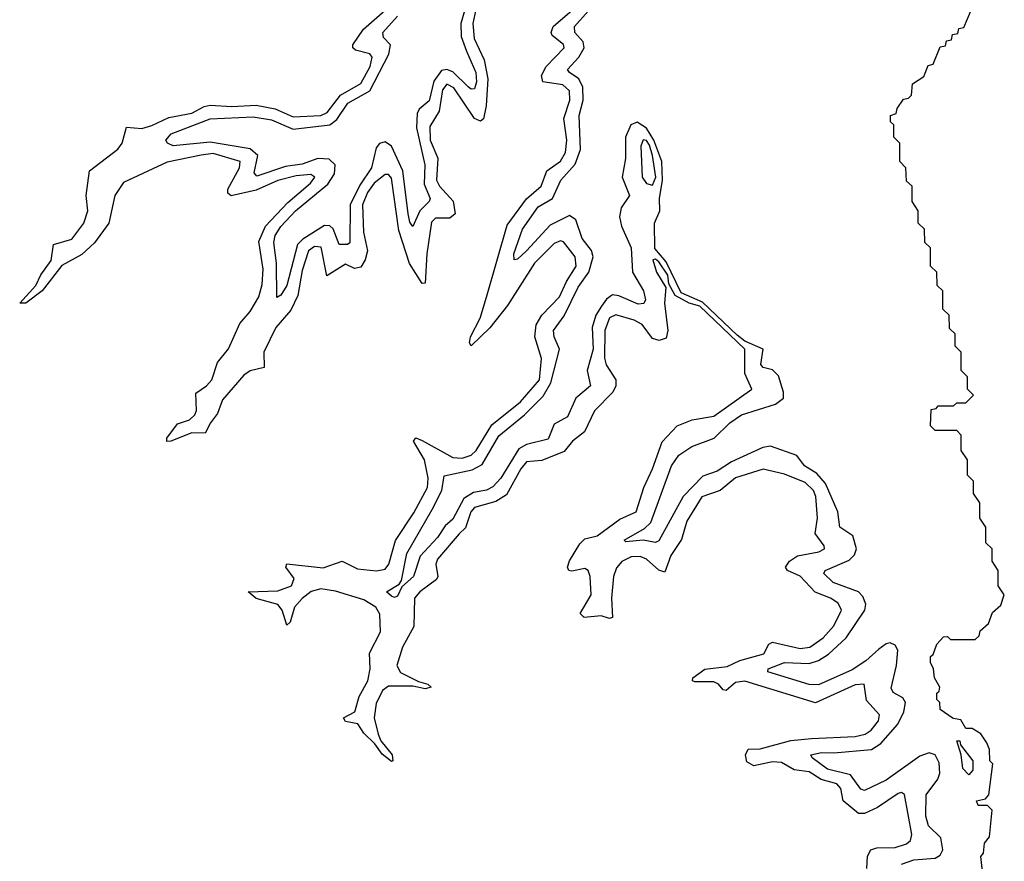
# Model space of a CAD drawing. Extents: x 2494118 to 2687960, y 757339 to 915227.
# Tile 322 of 364: x 2665835 to 2669040, y 865538 to 868277. Entities that reach past the tile are written whole.
import ezdxf

# ---------------------------------------------------------------- set-up
doc = ezdxf.new("R2010")
doc.units = 0

msp = doc.modelspace()

# ---------------------------------------------------------------- linework, layer by layer
at = {"layer": '0CON20XD'}
for points in [[(2667296.9, 868355), (2667271.3, 868265), (2667272.1, 868222.2), (2667289.4, 868175), (2667319.3, 868105), (2667321.8, 868075), (2667315, 868052.2), (2667305, 868050.5), (2667295, 868058.3), (2667245, 868107.2), (2667225, 868114.9), (2667208.4, 868111.6), (2667183.3, 868076.7), (2667167.4, 868012.6), (2667135, 867985.9), (2667128.7, 867971.3), (2667126.9, 867925), (2667153.6, 867805), (2667151.2, 867741.2), (2667171.2, 867695), (2667168.3, 867685), (2667137.1, 867655), (2667115, 867603.8), (2667105, 867617.8), (2667099.3, 867645), (2667082.3, 867785), (2667045.7, 867865.7), (2667025, 867880), (2667005.9, 867874.1), (2666995, 867860), (2666979.7, 867795), (2666941.8, 867738.2), (2666911.1, 867675), (2666909.4, 867550.6), (2666902, 867545), (2666874.9, 867544.9), (2666855, 867596.7), (2666845, 867606.5), (2666827.1, 867607.1), (2666756.9, 867563.1), (2666738.8, 867545), (2666705, 867412.2), (2666685, 867380), (2666672.4, 867372.4), (2666670.4, 867485), (2666661.9, 867551.9), (2666666.7, 867575), (2666685, 867604.1), (2666733.3, 867655), (2666838.3, 867741.7), (2666859.4, 867775), (2666861.5, 867805), (2666842.8, 867822.8), (2666805, 867825.3), (2666755, 867806.8), (2666700.7, 867799.3), (2666607.3, 867767.3), (2666598.7, 867778.7), (2666610.7, 867835), (2666585, 867856.3), (2666455, 867878.8), (2666335, 867866.3), (2666316.5, 867875), (2666310.5, 867885), (2666327.7, 867905), (2666455, 867954.4), (2666595, 867961.2), (2666655, 867951), (2666725, 867920.9), (2666844.8, 867935.2), (2666867.4, 867952.6), (2666902.7, 868005), (2666974.7, 868045.3), (2667036.8, 868165), (2667042.3, 868195), (2667019.2, 868219.2), (2667017.4, 868235), (2667065, 868288.8)], [(2667323, 868325), (2667310.5, 868265), (2667314.2, 868215.8), (2667346.7, 868146.7), (2667358.9, 868085), (2667353.8, 867996.2), (2667345, 867954.6), (2667335, 867946.9), (2667315, 867955.7), (2667247.9, 868055), (2667225, 868067.2), (2667211.2, 868048.8), (2667200.2, 867979.8), (2667170.1, 867929.9), (2667171.6, 867885), (2667196.5, 867826.5), (2667191.3, 867755), (2667201.5, 867735), (2667246.4, 867686.4), (2667252.8, 867645), (2667235, 867631.5), (2667188.7, 867631.3), (2667175, 867618.5), (2667159.9, 867515), (2667155, 867420), (2667145, 867418.6), (2667103.5, 867483.5), (2667069, 867591), (2667045, 867760.9), (2667035, 867772.9), (2667025, 867772.9), (2666989, 867745), (2666966.9, 867715), (2666951, 867675), (2666953.8, 867585), (2666967, 867525), (2666959.7, 867495), (2666945, 867471.1), (2666925, 867467.1), (2666895, 867481.9), (2666835, 867443.8), (2666816.5, 867536.5), (2666795, 867538.7), (2666775.2, 867525), (2666755, 867460.9), (2666740.2, 867379.8), (2666717.9, 867332.1), (2666668.5, 867275), (2666629.5, 867195), (2666631.1, 867145), (2666585, 867134), (2666565, 867120.4), (2666495, 867040.2), (2666479.1, 866995), (2666455.6, 866965), (2666439.1, 866930.9), (2666395, 866932.4), (2666327.3, 866905), (2666314.3, 866904.3), (2666313.6, 866915), (2666348.5, 866961.5), (2666387.3, 866975), (2666405, 866991.3), (2666410, 867005), (2666408.7, 867061.3), (2666443.2, 867085), (2666460.7, 867105), (2666478.6, 867161.4), (2666515, 867206.4), (2666551.7, 867288.3), (2666585, 867327.3), (2666613, 867375), (2666624.6, 867415), (2666628, 867465), (2666613.3, 867555), (2666635.1, 867604.9), (2666707.8, 867682.2), (2666782.1, 867745), (2666795.7, 867765), (2666782.9, 867772.9), (2666735, 867768.9), (2666675, 867753.7), (2666605, 867722.4), (2666523.4, 867703.4), (2666512.1, 867712), (2666512.9, 867725), (2666550.2, 867795), (2666552.6, 867815), (2666465, 867841.5), (2666426.1, 867836.1), (2666315, 867813.8), (2666173.3, 867746.7), (2666144.6, 867705), (2666125.4, 867614.6), (2666078.7, 867551.3), (2666036.8, 867513.2), (2665972.6, 867477.4), (2665908.2, 867395), (2665855, 867354.8), (2665835, 867354.3), (2665887.7, 867412.3), (2665903.4, 867446.6), (2665937, 867493.1), (2665945.4, 867545), (2666005, 867563.2), (2666043.8, 867615), (2666057.1, 867655), (2666051.7, 867705), (2666062.7, 867785), (2666154.9, 867855.1), (2666168.5, 867875), (2666183.1, 867926.9), (2666232.8, 867922.8), (2666265, 867932.2), (2666320.9, 867959.1), (2666395, 867972.8), (2666435, 867994.9), (2666455, 867999.2), (2666525, 867994.2), (2666605, 867998.5), (2666666.6, 867986.6), (2666725, 867961.2), (2666815, 867965.7), (2666835.5, 867975), (2666879, 868031), (2666945, 868069.7), (2666975.9, 868125), (2666982, 868155), (2666975, 868165.9), (2666927.8, 868177.8), (2666919.7, 868185), (2666919.5, 868195), (2666953.9, 868246.1), (2667032.2, 868315)], [(2667007.6, 866342.4), (2666994.8, 866365), (2666955, 866388.6), (2666862.9, 866417.1), (2666815, 866424.4), (2666783.8, 866416.2), (2666755, 866393), (2666729.8, 866365), (2666715, 866316.7), (2666705, 866307.1), (2666689.6, 866355), (2666675, 866373.9), (2666605, 866393.9), (2666578.6, 866415), (2666675, 866418.1), (2666720.2, 866435), (2666728.7, 866458.7), (2666701.2, 866495), (2666705, 866506.6), (2666822.9, 866492.9), (2666885, 866514.8), (2666935, 866489.5), (2666996.1, 866483.9), (2667025, 866488.7), (2667037, 866505), (2667058.3, 866581.7), (2667118.3, 866671.7), (2667162.7, 866755), (2667164.9, 866785), (2667152.4, 866845), (2667117, 866905), (2667125, 866916.1), (2667145, 866907.5), (2667245, 866851.8), (2667275, 866850.1), (2667305, 866859.3), (2667320.6, 866875), (2667371.8, 866958.2), (2667465, 867033.9), (2667526.8, 867105), (2667533.9, 867173.9), (2667511.8, 867245), (2667516.4, 867283.6), (2667534.6, 867315.4), (2667591.7, 867375), (2667614.5, 867425.5), (2667646.8, 867475), (2667642.8, 867505), (2667605, 867554.1), (2667595, 867557.1), (2667575, 867548.4), (2667510.7, 867485), (2667422.7, 867347.3), (2667365, 867274.2), (2667305, 867215.8), (2667298.9, 867225), (2667302.9, 867245), (2667334.1, 867305.9), (2667355, 867374.5), (2667421.5, 867608.5), (2667485, 867694), (2667532.9, 867735), (2667550.7, 867785), (2667595, 867816.5), (2667611.8, 867845), (2667616.2, 867885), (2667606.6, 867955), (2667625.9, 868015), (2667625.2, 868045), (2667602.9, 868065), (2667538.1, 868075), (2667533, 868095), (2667549.2, 868125), (2667607.7, 868185), (2667605, 868196.2), (2667568.1, 868225), (2667565.2, 868235), (2667571.6, 868255), (2667648.8, 868321.2)], [(2668705, 865528.9), (2668745, 865543), (2668815, 865548.1), (2668831.3, 865558.7), (2668839.5, 865575), (2668833.6, 865615), (2668793.4, 865653.4), (2668784.2, 865685), (2668785.2, 865755), (2668823.5, 865805), (2668830.4, 865825), (2668828.5, 865858.5), (2668815, 865884.8), (2668795, 865891.2), (2668765, 865880.4), (2668655, 865802.2), (2668585, 865768.9), (2668573.3, 865773.3), (2668539.3, 865819.3), (2668465, 865838.4), (2668414.2, 865875), (2668410, 865885), (2668445, 865892.6), (2668485, 865890.7), (2668607.6, 865902.5), (2668638.3, 865921.7), (2668693.5, 865985), (2668712.5, 866025), (2668718.2, 866055), (2668709.8, 866069.8), (2668677.7, 866087.7), (2668671.5, 866101.5), (2668688.8, 866175), (2668693.1, 866225), (2668685, 866242), (2668668.8, 866248.8), (2668655, 866246), (2668631.4, 866228.6), (2668589.7, 866190.3), (2668545, 866161.2), (2668435, 866113), (2668405, 866113.6), (2668270, 866155), (2668271.1, 866165), (2668325, 866185.2), (2668405, 866182.3), (2668435, 866192.1), (2668467.5, 866212.5), (2668524.9, 866265.1), (2668586.1, 866355), (2668589.7, 866375), (2668580, 866400), (2668565.3, 866415.3), (2668482.5, 866445), (2668452.7, 866475), (2668457.3, 866485), (2668535, 866518.3), (2668552.8, 866535), (2668559.2, 866555), (2668547.3, 866597.3), (2668505, 866625.5), (2668498.3, 866675), (2668457.8, 866767.8), (2668430.2, 866800.2), (2668389.2, 866825), (2668365, 866858.6), (2668279.2, 866889.2), (2668254.1, 866885), (2668152.3, 866837.7), (2668105, 866808.1), (2668058.3, 866791.7), (2667994.2, 866725.8), (2667915, 866581.3), (2667905, 866575.4), (2667865, 866582.9), (2667808, 866578), (2667802.7, 866582.7), (2667869.3, 866620.7), (2667888.9, 866641.1), (2667956.7, 866825), (2667980.2, 866859.8), (2668022.4, 866887.6), (2668095.9, 866915), (2668146.3, 866965), (2668185, 866990.6), (2668295, 867025.4), (2668321.2, 867045), (2668321.7, 867065), (2668305, 867118.3), (2668285, 867137.2), (2668255.4, 867145.4), (2668247.3, 867155), (2668254.6, 867205), (2668195, 867231.2), (2668170.3, 867250.3), (2668057.4, 867357.4), (2667988.2, 867388.2), (2667938.9, 867488.9), (2667902.7, 867532.7), (2667901.7, 867615), (2667918.8, 867655), (2667917.5, 867695), (2667927.6, 867755), (2667925.4, 867815), (2667899, 867885), (2667875, 867924.2), (2667845, 867943.4), (2667824.8, 867935), (2667807.3, 867895), (2667807.2, 867825), (2667796.4, 867765), (2667819.5, 867705), (2667793.3, 867665), (2667786.9, 867635), (2667793.8, 867605), (2667825.2, 867535), (2667829.7, 867455), (2667865.5, 867395), (2667872.2, 867365), (2667867.1, 867352.9), (2667848.5, 867351.5), (2667785, 867378.6), (2667765, 867381.1), (2667745, 867367.5), (2667728.7, 867345), (2667710.2, 867315), (2667698.8, 867275), (2667701.8, 867205), (2667682.4, 867135), (2667693.4, 867085), (2667645.2, 867045), (2667617.8, 866985), (2667575, 866961.2), (2667555, 866912.3), (2667485, 866894.9), (2667459.6, 866880.4), (2667401.6, 866785), (2667375, 866756.5), (2667355, 866745.9), (2667312, 866738), (2667281.2, 866718.8), (2667245, 866651.4), (2667220.4, 866629.6), (2667195, 866591.9), (2667139.1, 866530.9), (2667117.3, 866465), (2667079.1, 866430.9), (2667065, 866401.1), (2667055, 866396.7), (2667045, 866400.5), (2667029.2, 866415), (2667069.7, 866440.2), (2667078.1, 866451.9), (2667095, 866540), (2667177.5, 866682.5), (2667208.8, 866745), (2667217.1, 866792.9), (2667308.1, 866811.9), (2667340.9, 866829.1), (2667395, 866923), (2667478.4, 866991.6), (2667538.5, 867051.5), (2667564.3, 867095), (2667592, 867205), (2667574.8, 867245), (2667573.1, 867265), (2667606.9, 867313.1), (2667653.1, 867406.9), (2667687.7, 867455), (2667702.1, 867505), (2667695.8, 867525.8), (2667665.6, 867565), (2667645, 867625.3), (2667625, 867640), (2667562.1, 867608), (2667485, 867524.5), (2667455, 867497.5), (2667445, 867495.7), (2667443.2, 867515), (2667471.5, 867595), (2667522.2, 867667.8), (2667568.9, 867695), (2667596.4, 867755), (2667643.4, 867806.6), (2667661, 867855), (2667656.5, 867965), (2667669.1, 868015), (2667667.9, 868057.9), (2667655.4, 868085), (2667624.3, 868105), (2667618.6, 868115), (2667655, 868155.2), (2667672.4, 868185), (2667669.6, 868205), (2667641.7, 868235), (2667640.5, 868255), (2667685.8, 868304.2)], [(2668970, 865495), (2668963.8, 865553.8), (2668972.5, 865565), (2668975, 865597.5), (2668991.7, 865618.3), (2669000, 865705), (2668985, 865720), (2668955, 865720), (2668950, 865735), (2668978.3, 865741.7), (2668990, 865755), (2669002.5, 865855), (2668993.3, 865865), (2668991.7, 865901.7), (2668983.3, 865923.3), (2668963.3, 865953.3), (2668935, 865970), (2668915, 865970), (2668898.3, 865998.3), (2668873, 866003), (2668831.7, 866031.7), (2668830, 866055), (2668820, 866065), (2668820, 866085), (2668828.3, 866091.7), (2668830, 866105), (2668812.5, 866135), (2668810, 866165), (2668800, 866185), (2668800, 866205), (2668808.3, 866211.7), (2668820, 866245), (2668841.7, 866268.3), (2668855, 866270), (2668865, 866260), (2668945, 866260), (2668958.3, 866271.7), (2668961.7, 866288.3), (2668988.3, 866311.7), (2669001.7, 866348.3), (2669028.3, 866371.7), (2669040, 866405), (2669020, 866435), (2669020, 866485), (2669000, 866515), (2669000, 866555), (2668980, 866575), (2668980, 866625), (2668960, 866655), (2668960, 866705), (2668940, 866735), (2668940, 866775), (2668920, 866795), (2668920, 866845), (2668900, 866875), (2668900, 866925), (2668885, 866940), (2668815, 866940), (2668800, 866955), (2668801.7, 867008.3), (2668818.3, 867011.7), (2668825, 867020), (2668875, 867020), (2668885, 867030), (2668915, 867030), (2668940, 867055), (2668920, 867075), (2668920, 867115), (2668900, 867135), (2668900, 867195), (2668880, 867215), (2668880, 867255), (2668861.7, 867271.7), (2668860, 867315), (2668840, 867335), (2668840, 867395), (2668821.7, 867411.7), (2668820, 867455), (2668800, 867475), (2668800, 867535), (2668781.7, 867551.7), (2668780, 867595), (2668760, 867615), (2668760, 867655), (2668740, 867685), (2668740, 867735), (2668721.7, 867751.7), (2668720, 867795), (2668700, 867815), (2668700, 867875), (2668680, 867895), (2668680, 867935), (2668670, 867945), (2668670, 867965), (2668688.3, 867971.7), (2668691.7, 867988.3), (2668711.7, 868018.3), (2668728.3, 868021.7), (2668738.3, 868031.7), (2668741.7, 868068.3), (2668778.3, 868091.7), (2668791.7, 868128.3), (2668808.3, 868131.7), (2668831.7, 868188.3), (2668848.3, 868191.7), (2668851.7, 868208.3), (2668868.3, 868211.7), (2668871.7, 868228.3), (2668888.3, 868231.7), (2668891.7, 868248.3), (2668908.3, 868251.7), (2668931.7, 868308.3)], [(2667895, 867738), (2667905.2, 867765), (2667894.3, 867835), (2667885, 867868.7), (2667875, 867883.7), (2667865, 867885.9), (2667857.4, 867865), (2667860.7, 867765), (2667875, 867744.1), (2667895, 867738)], [(2668592.8, 865515), (2668595.2, 865555), (2668605, 865575.2), (2668625, 865581.6), (2668685, 865583.5), (2668721.1, 865595), (2668734.5, 865605.6), (2668738.5, 865625), (2668715, 865755.6), (2668705, 865761.8), (2668695, 865759.2), (2668627.1, 865713), (2668585, 865694.3), (2668565, 865694.3), (2668515.2, 865735), (2668507.7, 865775), (2668495, 865790.1), (2668444.3, 865804.3), (2668405, 865828.9), (2668356.4, 865836.4), (2668315, 865860.1), (2668285, 865861.6), (2668225, 865849.3), (2668201.8, 865861.8), (2668197.4, 865885), (2668206.7, 865903.3), (2668245, 865904.7), (2668345, 865931.2), (2668412.2, 865937.8), (2668555, 865944.1), (2668587.6, 865952.4), (2668607, 865965), (2668631, 865995), (2668634.2, 866015), (2668591.8, 866061.8), (2668584, 866115), (2668555, 866112.8), (2668425, 866053.6), (2668195, 866124.3), (2668165, 866120.3), (2668135, 866094), (2668125, 866095.9), (2668109.8, 866115), (2668095, 866122.1), (2668032.4, 866122.4), (2668024.7, 866125), (2668026.4, 866135), (2668065, 866163.5), (2668137.8, 866172.2), (2668178.6, 866191.4), (2668256.9, 866213.1), (2668273.1, 866245), (2668285, 866251), (2668375, 866230.3), (2668407.3, 866235), (2668450.4, 866265), (2668485.2, 866305), (2668509.6, 866355), (2668498.7, 866378.7), (2668474.6, 866395), (2668423.9, 866413.9), (2668375, 866465.9), (2668334.6, 866485), (2668327.7, 866495), (2668340.8, 866515), (2668367.3, 866532.7), (2668436, 866545), (2668454.6, 866555), (2668453.3, 866565), (2668424.4, 866605), (2668431.5, 866655), (2668426.1, 866725), (2668418.8, 866745), (2668391.4, 866771.4), (2668325, 866797.6), (2668254.7, 866814.7), (2668165, 866786.1), (2668115.6, 866744.4), (2668055, 866724), (2668006.4, 866645), (2667989.3, 866585), (2667955, 866533.4), (2667935, 866479.6), (2667915, 866485.2), (2667875, 866520.9), (2667855, 866530.3), (2667825, 866529), (2667795, 866513.3), (2667777.2, 866492.8), (2667767.8, 866465), (2667760.9, 866395), (2667765, 866332), (2667755, 866328.5), (2667727.3, 866337.3), (2667672.1, 866332.1), (2667658.9, 866345), (2667694.8, 866404.8), (2667692.1, 866465), (2667685, 866484), (2667675, 866490.6), (2667632.4, 866482.4), (2667622.7, 866485), (2667618.3, 866495), (2667624.2, 866515.8), (2667658.2, 866571.8), (2667675, 866587.2), (2667715, 866597.1), (2667788.8, 866651.2), (2667841.7, 866675), (2667866.1, 866755), (2667895.1, 866814.9), (2667926.8, 866903.2), (2667975.2, 866954.8), (2668024.4, 866975), (2668095, 866986.3), (2668218.6, 867075), (2668195.8, 867125.8), (2668195.8, 867205), (2668049.1, 867345), (2668014.6, 867354.6), (2667968.9, 867378.9), (2667947.6, 867417.6), (2667945, 867445.5), (2667915, 867489), (2667905, 867498.1), (2667895.5, 867495), (2667907.6, 867455), (2667937.8, 867405), (2667934, 867355), (2667944.7, 867265), (2667939.3, 867240.7), (2667916.7, 867233.3), (2667895, 867239.6), (2667861.1, 867285), (2667835, 867299.6), (2667775, 867316.9), (2667755, 867307.2), (2667739.6, 867265), (2667739.1, 867175), (2667743.5, 867153.5), (2667775.7, 867105), (2667775.2, 867085), (2667766, 867065), (2667706.4, 867003.6), (2667673.8, 866936.2), (2667634.9, 866905.1), (2667607.7, 866872.3), (2667535, 866842.3), (2667485, 866837.7), (2667466, 866815), (2667419.3, 866730.7), (2667385, 866709.4), (2667315, 866690), (2667303.5, 866675), (2667286.4, 866623.5), (2667265, 866603.4), (2667195, 866521.6), (2667189.1, 866505), (2667195.6, 866465), (2667191.3, 866455), (2667137, 866415), (2667120.1, 866395), (2667118.2, 866301.8), (2667081, 866235), (2667063.1, 866175), (2667075, 866152.8), (2667133.4, 866123.4), (2667163.5, 866115), (2667174.5, 866105), (2667155, 866099.4), (2667115, 866108.1), (2667035, 866107.8), (2667016.5, 866093.5), (2666995, 866051.5), (2666988.5, 866005), (2667002.1, 865952.1), (2667010.6, 865930.6), (2667047.5, 865885), (2667050, 865865), (2667045, 865862.7), (2667015, 865886.7), (2666990.6, 865920.6), (2666954.9, 865954.9), (2666935.6, 865985.6), (2666895, 865993.1), (2666889.5, 866005), (2666925.7, 866024.3), (2666940.2, 866075), (2666968.5, 866125), (2666975.5, 866165), (2666973.3, 866215), (2667009.6, 866285), (2667007.6, 866342.4)], [(2668925, 865820), (2668905, 865840), (2668900, 865885), (2668885, 865930), (2668895, 865930), (2668897.5, 865917.5), (2668937.5, 865865), (2668937.5, 865835), (2668925, 865820)]]:
    msp.add_lwpolyline(points, dxfattribs=at)

doc.saveas('drawing.dxf')
